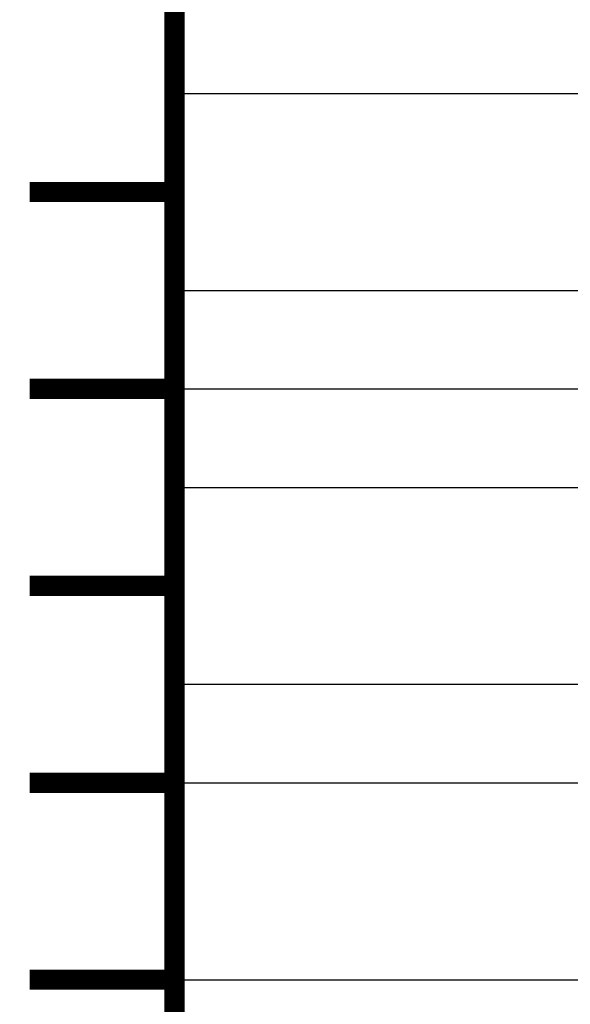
# Model space of a CAD drawing. Extents: x -2 to 113, y -136 to 16.
# Tile 382 of 541: x 59.29 to 62.09, y -40.76 to -35.76. Entities that reach past the tile are written whole.
import ezdxf

# ---------------------------------------------------------------- set-up
doc = ezdxf.new("R2010")
doc.units = 0
doc.header["$MEASUREMENT"] = 0
doc.linetypes.add('SOLID', pattern=[0])
doc.layers.get('0').update_dxf_attribs({"linetype": 'SOLID'})
for name, color, linetype in [('1', 7, 'SOLID'), ('10', 7, 'SOLID'), ('11', 7, 'SOLID'), ('12', 7, 'SOLID'), ('13', 7, 'SOLID'), ('14', 7, 'SOLID'), ('15', 7, 'SOLID'), ('16', 7, 'SOLID'), ('17', 7, 'SOLID'), ('18', 7, 'SOLID'), ('19', 7, 'SOLID'), ('2', 7, 'SOLID'), ('20', 7, 'SOLID'), ('21', 7, 'SOLID'), ('22', 7, 'SOLID'), ('23', 7, 'SOLID'), ('24', 7, 'SOLID'), ('25', 7, 'SOLID'), ('26', 7, 'SOLID'), ('27', 7, 'SOLID'), ('28', 7, 'SOLID'), ('29', 7, 'SOLID'), ('3', 7, 'SOLID'), ('30', 7, 'SOLID'), ('31', 7, 'SOLID'), ('32', 7, 'SOLID'), ('33', 7, 'SOLID'), ('34', 7, 'SOLID'), ('35', 7, 'SOLID'), ('36', 7, 'SOLID'), ('37', 7, 'SOLID'), ('38', 7, 'SOLID'), ('39', 7, 'SOLID'), ('4', 7, 'SOLID'), ('40', 7, 'SOLID'), ('41', 7, 'SOLID'), ('42', 7, 'SOLID'), ('43', 7, 'SOLID'), ('44', 7, 'SOLID'), ('45', 7, 'SOLID'), ('46', 7, 'SOLID'), ('47', 7, 'SOLID'), ('48', 7, 'SOLID'), ('49', 7, 'SOLID'), ('5', 7, 'SOLID'), ('50', 7, 'SOLID'), ('51', 7, 'SOLID'), ('52', 7, 'SOLID'), ('53', 7, 'SOLID'), ('54', 7, 'SOLID'), ('55', 7, 'SOLID'), ('56', 7, 'SOLID'), ('57', 7, 'SOLID'), ('58', 7, 'SOLID'), ('59', 7, 'SOLID'), ('6', 7, 'SOLID'), ('60', 7, 'SOLID'), ('61', 7, 'SOLID'), ('62', 7, 'SOLID'), ('63', 7, 'SOLID'), ('64', 7, 'SOLID'), ('65', 7, 'SOLID'), ('66', 7, 'SOLID'), ('67', 7, 'SOLID'), ('68', 7, 'SOLID'), ('7', 7, 'SOLID'), ('8', 7, 'SOLID'), ('9', 7, 'SOLID')]:
    doc.layers.add(name, color=color, linetype=linetype)

msp = doc.modelspace()

# ---------------------------------------------------------------- linework, layer by layer
at = {"color": 7, "linetype": 'SOLID', "const_width": 0.1029}
for points in [[(60.0766, -13.1385), (60.0766, -125.6385)], [(60.0766, -36.6385), (59.3413, -36.6385)], [(60.0766, -37.6385), (59.3413, -37.6385)], [(60.0766, -38.6385), (59.3413, -38.6385)], [(60.0766, -39.6385), (59.3413, -39.6385)], [(60.0766, -40.6385), (59.3413, -40.6385)]]:
    msp.add_lwpolyline(points, dxfattribs=at)
at = {"color": 7, "linetype": 'SOLID'}
for points in [[(60.0766, -37.1385), (82.1354, -37.1385)], [(60.0766, -40.6385), (82.1354, -40.6385)]]:
    msp.add_lwpolyline(points, dxfattribs=at)
at = {"layer": '1', "color": 7, "linetype": 'SOLID', "const_width": 0.1029}
for points in [[(60.0766, -13.1385), (60.0766, -125.6385)], [(60.0766, -36.6385), (59.3413, -36.6385)], [(60.0766, -37.6385), (59.3413, -37.6385)], [(60.0766, -38.6385), (59.3413, -38.6385)], [(60.0766, -39.6385), (59.3413, -39.6385)], [(60.0766, -40.6385), (59.3413, -40.6385)]]:
    msp.add_lwpolyline(points, dxfattribs=at)
at = {"layer": '1', "color": 7, "linetype": 'SOLID'}
for points in [[(60.0766, -37.1385), (82.1354, -37.1385)], [(60.0766, -40.6385), (82.1354, -40.6385)]]:
    msp.add_lwpolyline(points, dxfattribs=at)
at = {"layer": '10', "color": 7, "linetype": 'SOLID', "const_width": 0.1029}
for points in [[(60.0766, -13.1385), (60.0766, -125.6385)], [(60.0766, -36.6385), (59.3413, -36.6385)], [(60.0766, -37.6385), (59.3413, -37.6385)], [(60.0766, -38.6385), (59.3413, -38.6385)], [(60.0766, -39.6385), (59.3413, -39.6385)], [(60.0766, -40.6385), (59.3413, -40.6385)]]:
    msp.add_lwpolyline(points, dxfattribs=at)
at = {"layer": '10', "color": 7, "linetype": 'SOLID'}
for points in [[(60.0766, -37.1385), (82.1354, -37.1385)], [(60.0766, -40.6385), (82.1354, -40.6385)]]:
    msp.add_lwpolyline(points, dxfattribs=at)
at = {"layer": '11', "color": 7, "linetype": 'SOLID', "const_width": 0.1029}
for points in [[(60.0766, -13.1385), (60.0766, -125.6385)], [(60.0766, -36.6385), (59.3413, -36.6385)], [(60.0766, -37.6385), (59.3413, -37.6385)], [(60.0766, -38.6385), (59.3413, -38.6385)], [(60.0766, -39.6385), (59.3413, -39.6385)], [(60.0766, -40.6385), (59.3413, -40.6385)]]:
    msp.add_lwpolyline(points, dxfattribs=at)
at = {"layer": '11', "color": 7, "linetype": 'SOLID'}
for points in [[(60.0766, -37.1385), (82.1354, -37.1385)], [(60.0766, -40.6385), (82.1354, -40.6385)]]:
    msp.add_lwpolyline(points, dxfattribs=at)
at = {"layer": '12', "color": 7, "linetype": 'SOLID', "const_width": 0.1029}
for points in [[(60.0766, -13.1385), (60.0766, -125.6385)], [(60.0766, -36.6385), (59.3413, -36.6385)], [(60.0766, -37.6385), (59.3413, -37.6385)], [(60.0766, -38.6385), (59.3413, -38.6385)], [(60.0766, -39.6385), (59.3413, -39.6385)], [(60.0766, -40.6385), (59.3413, -40.6385)]]:
    msp.add_lwpolyline(points, dxfattribs=at)
at = {"layer": '12', "color": 7, "linetype": 'SOLID'}
for points in [[(60.0766, -37.1385), (82.1354, -37.1385)], [(60.0766, -39.1385), (82.1354, -39.1385)], [(60.0766, -40.6385), (82.1354, -40.6385)]]:
    msp.add_lwpolyline(points, dxfattribs=at)
at = {"layer": '13', "color": 7, "linetype": 'SOLID', "const_width": 0.1029}
for points in [[(60.0766, -13.1385), (60.0766, -125.6385)], [(60.0766, -36.6385), (59.3413, -36.6385)], [(60.0766, -37.6385), (59.3413, -37.6385)], [(60.0766, -38.6385), (59.3413, -38.6385)], [(60.0766, -39.6385), (59.3413, -39.6385)], [(60.0766, -40.6385), (59.3413, -40.6385)]]:
    msp.add_lwpolyline(points, dxfattribs=at)
at = {"layer": '13', "color": 7, "linetype": 'SOLID'}
for points in [[(60.0766, -39.1385), (82.1354, -39.1385)], [(60.0766, -40.6385), (82.1354, -40.6385)]]:
    msp.add_lwpolyline(points, dxfattribs=at)
at = {"layer": '14', "color": 7, "linetype": 'SOLID', "const_width": 0.1029}
for points in [[(60.0766, -13.1385), (60.0766, -125.6385)], [(60.0766, -36.6385), (59.3413, -36.6385)], [(60.0766, -37.6385), (59.3413, -37.6385)], [(60.0766, -38.6385), (59.3413, -38.6385)], [(60.0766, -39.6385), (59.3413, -39.6385)], [(60.0766, -40.6385), (59.3413, -40.6385)]]:
    msp.add_lwpolyline(points, dxfattribs=at)
at = {"layer": '14', "color": 7, "linetype": 'SOLID'}
for points in [[(60.0766, -39.1385), (82.1354, -39.1385)], [(60.0766, -40.6385), (82.1354, -40.6385)]]:
    msp.add_lwpolyline(points, dxfattribs=at)
at = {"layer": '15', "color": 7, "linetype": 'SOLID', "const_width": 0.1029}
for points in [[(60.0766, -13.1385), (60.0766, -125.6385)], [(60.0766, -36.6385), (59.3413, -36.6385)], [(60.0766, -37.6385), (59.3413, -37.6385)], [(60.0766, -38.6385), (59.3413, -38.6385)], [(60.0766, -39.6385), (59.3413, -39.6385)], [(60.0766, -40.6385), (59.3413, -40.6385)]]:
    msp.add_lwpolyline(points, dxfattribs=at)
at = {"layer": '15', "color": 7, "linetype": 'SOLID'}
for points in [[(60.0766, -39.1385), (82.1354, -39.1385)], [(60.0766, -40.6385), (82.1354, -40.6385)]]:
    msp.add_lwpolyline(points, dxfattribs=at)
at = {"layer": '16', "color": 7, "linetype": 'SOLID', "const_width": 0.1029}
for points in [[(60.0766, -13.1385), (60.0766, -125.6385)], [(60.0766, -36.6385), (59.3413, -36.6385)], [(60.0766, -37.6385), (59.3413, -37.6385)], [(60.0766, -38.6385), (59.3413, -38.6385)], [(60.0766, -39.6385), (59.3413, -39.6385)], [(60.0766, -40.6385), (59.3413, -40.6385)]]:
    msp.add_lwpolyline(points, dxfattribs=at)
at = {"layer": '16', "color": 7, "linetype": 'SOLID'}
for points in [[(60.0766, -37.6385), (82.1354, -37.6385)], [(60.0766, -37.6385), (82.1354, -37.6385)], [(60.0766, -39.6385), (82.1354, -39.6385)], [(60.0766, -39.6385), (82.1354, -39.6385)]]:
    msp.add_lwpolyline(points, dxfattribs=at)
at = {"layer": '17', "color": 7, "linetype": 'SOLID', "const_width": 0.1029}
for points in [[(60.0766, -13.1385), (60.0766, -125.6385)], [(60.0766, -36.6385), (59.3413, -36.6385)], [(60.0766, -37.6385), (59.3413, -37.6385)], [(60.0766, -38.6385), (59.3413, -38.6385)], [(60.0766, -39.6385), (59.3413, -39.6385)], [(60.0766, -40.6385), (59.3413, -40.6385)]]:
    msp.add_lwpolyline(points, dxfattribs=at)
at = {"layer": '17', "color": 7, "linetype": 'SOLID'}
for points in [[(60.0766, -36.1385), (82.1354, -36.1385)], [(60.0766, -39.1385), (82.1354, -39.1385)]]:
    msp.add_lwpolyline(points, dxfattribs=at)
at = {"layer": '18', "color": 7, "linetype": 'SOLID', "const_width": 0.1029}
for points in [[(60.0766, -13.1385), (60.0766, -125.6385)], [(60.0766, -36.6385), (59.3413, -36.6385)], [(60.0766, -37.6385), (59.3413, -37.6385)], [(60.0766, -38.6385), (59.3413, -38.6385)], [(60.0766, -39.6385), (59.3413, -39.6385)], [(60.0766, -40.6385), (59.3413, -40.6385)]]:
    msp.add_lwpolyline(points, dxfattribs=at)
at = {"layer": '18', "color": 7, "linetype": 'SOLID'}
for points in [[(60.0766, -37.1385), (82.1354, -37.1385)], [(60.0766, -40.6385), (82.1354, -40.6385)]]:
    msp.add_lwpolyline(points, dxfattribs=at)
at = {"layer": '19', "color": 7, "linetype": 'SOLID', "const_width": 0.1029}
for points in [[(60.0766, -13.1385), (60.0766, -125.6385)], [(60.0766, -36.6385), (59.3413, -36.6385)], [(60.0766, -37.6385), (59.3413, -37.6385)], [(60.0766, -38.6385), (59.3413, -38.6385)], [(60.0766, -39.6385), (59.3413, -39.6385)], [(60.0766, -40.6385), (59.3413, -40.6385)]]:
    msp.add_lwpolyline(points, dxfattribs=at)
at = {"layer": '19', "color": 7, "linetype": 'SOLID'}
for points in [[(60.0766, -37.1385), (82.1354, -37.1385)], [(60.0766, -40.6385), (82.1354, -40.6385)]]:
    msp.add_lwpolyline(points, dxfattribs=at)
at = {"layer": '2', "color": 7, "linetype": 'SOLID', "const_width": 0.1029}
for points in [[(60.0766, -13.1385), (60.0766, -125.6385)], [(60.0766, -36.6385), (59.3413, -36.6385)], [(60.0766, -37.6385), (59.3413, -37.6385)], [(60.0766, -38.6385), (59.3413, -38.6385)], [(60.0766, -39.6385), (59.3413, -39.6385)], [(60.0766, -40.6385), (59.3413, -40.6385)]]:
    msp.add_lwpolyline(points, dxfattribs=at)
at = {"layer": '2', "color": 7, "linetype": 'SOLID'}
for points in [[(60.0766, -39.1385), (82.1354, -39.1385)], [(60.0766, -40.6385), (82.1354, -40.6385)]]:
    msp.add_lwpolyline(points, dxfattribs=at)
at = {"layer": '20', "color": 7, "linetype": 'SOLID', "const_width": 0.1029}
for points in [[(60.0766, -13.1385), (60.0766, -125.6385)], [(60.0766, -36.6385), (59.3413, -36.6385)], [(60.0766, -37.6385), (59.3413, -37.6385)], [(60.0766, -38.6385), (59.3413, -38.6385)], [(60.0766, -39.6385), (59.3413, -39.6385)], [(60.0766, -40.6385), (59.3413, -40.6385)]]:
    msp.add_lwpolyline(points, dxfattribs=at)
at = {"layer": '20', "color": 7, "linetype": 'SOLID'}
for points in [[(60.0766, -39.1385), (82.1354, -39.1385)], [(60.0766, -40.6385), (82.1354, -40.6385)]]:
    msp.add_lwpolyline(points, dxfattribs=at)
at = {"layer": '21', "color": 7, "linetype": 'SOLID', "const_width": 0.1029}
for points in [[(60.0766, -13.1385), (60.0766, -125.6385)], [(60.0766, -36.6385), (59.3413, -36.6385)], [(60.0766, -37.6385), (59.3413, -37.6385)], [(60.0766, -38.6385), (59.3413, -38.6385)], [(60.0766, -39.6385), (59.3413, -39.6385)], [(60.0766, -40.6385), (59.3413, -40.6385)]]:
    msp.add_lwpolyline(points, dxfattribs=at)
at = {"layer": '21', "color": 7, "linetype": 'SOLID'}
for points in [[(60.0766, -39.1385), (82.1354, -39.1385)], [(60.0766, -40.6385), (82.1354, -40.6385)]]:
    msp.add_lwpolyline(points, dxfattribs=at)
at = {"layer": '22', "color": 7, "linetype": 'SOLID', "const_width": 0.1029}
for points in [[(60.0766, -13.1385), (60.0766, -125.6385)], [(60.0766, -36.6385), (59.3413, -36.6385)], [(60.0766, -37.6385), (59.3413, -37.6385)], [(60.0766, -38.6385), (59.3413, -38.6385)], [(60.0766, -39.6385), (59.3413, -39.6385)], [(60.0766, -40.6385), (59.3413, -40.6385)]]:
    msp.add_lwpolyline(points, dxfattribs=at)
at = {"layer": '22', "color": 7, "linetype": 'SOLID'}
for points in [[(60.0766, -37.1385), (82.1354, -37.1385)], [(60.0766, -40.6385), (82.1354, -40.6385)]]:
    msp.add_lwpolyline(points, dxfattribs=at)
at = {"layer": '23', "color": 7, "linetype": 'SOLID', "const_width": 0.1029}
for points in [[(60.0766, -13.1385), (60.0766, -125.6385)], [(60.0766, -36.6385), (59.3413, -36.6385)], [(60.0766, -37.6385), (59.3413, -37.6385)], [(60.0766, -38.6385), (59.3413, -38.6385)], [(60.0766, -39.6385), (59.3413, -39.6385)], [(60.0766, -40.6385), (59.3413, -40.6385)]]:
    msp.add_lwpolyline(points, dxfattribs=at)
at = {"layer": '23', "color": 7, "linetype": 'SOLID'}
for points in [[(60.0766, -37.1385), (82.1354, -37.1385)], [(60.0766, -40.6385), (82.1354, -40.6385)]]:
    msp.add_lwpolyline(points, dxfattribs=at)
at = {"layer": '24', "color": 7, "linetype": 'SOLID', "const_width": 0.1029}
for points in [[(60.0766, -13.1385), (60.0766, -125.6385)], [(60.0766, -36.6385), (59.3413, -36.6385)], [(60.0766, -37.6385), (59.3413, -37.6385)], [(60.0766, -38.6385), (59.3413, -38.6385)], [(60.0766, -39.6385), (59.3413, -39.6385)], [(60.0766, -40.6385), (59.3413, -40.6385)]]:
    msp.add_lwpolyline(points, dxfattribs=at)
at = {"layer": '24', "color": 7, "linetype": 'SOLID'}
for points in [[(60.0766, -37.1385), (82.1354, -37.1385)], [(60.0766, -40.6385), (82.1354, -40.6385)]]:
    msp.add_lwpolyline(points, dxfattribs=at)
at = {"layer": '25', "color": 7, "linetype": 'SOLID', "const_width": 0.1029}
for points in [[(60.0766, -13.1385), (60.0766, -125.6385)], [(60.0766, -36.6385), (59.3413, -36.6385)], [(60.0766, -37.6385), (59.3413, -37.6385)], [(60.0766, -38.6385), (59.3413, -38.6385)], [(60.0766, -39.6385), (59.3413, -39.6385)], [(60.0766, -40.6385), (59.3413, -40.6385)]]:
    msp.add_lwpolyline(points, dxfattribs=at)
at = {"layer": '25', "color": 7, "linetype": 'SOLID'}
for points in [[(60.0766, -37.1385), (82.1354, -37.1385)], [(60.0766, -40.6385), (82.1354, -40.6385)]]:
    msp.add_lwpolyline(points, dxfattribs=at)
at = {"layer": '26', "color": 7, "linetype": 'SOLID', "const_width": 0.1029}
for points in [[(60.0766, -13.1385), (60.0766, -125.6385)], [(60.0766, -36.6385), (59.3413, -36.6385)], [(60.0766, -37.6385), (59.3413, -37.6385)], [(60.0766, -38.6385), (59.3413, -38.6385)], [(60.0766, -39.6385), (59.3413, -39.6385)], [(60.0766, -40.6385), (59.3413, -40.6385)]]:
    msp.add_lwpolyline(points, dxfattribs=at)
at = {"layer": '26', "color": 7, "linetype": 'SOLID'}
for points in [[(60.0766, -39.1385), (82.1354, -39.1385)], [(60.0766, -40.6385), (82.1354, -40.6385)]]:
    msp.add_lwpolyline(points, dxfattribs=at)
at = {"layer": '27', "color": 7, "linetype": 'SOLID', "const_width": 0.1029}
for points in [[(60.0766, -13.1385), (60.0766, -125.6385)], [(60.0766, -36.6385), (59.3413, -36.6385)], [(60.0766, -37.6385), (59.3413, -37.6385)], [(60.0766, -38.6385), (59.3413, -38.6385)], [(60.0766, -39.6385), (59.3413, -39.6385)], [(60.0766, -40.6385), (59.3413, -40.6385)]]:
    msp.add_lwpolyline(points, dxfattribs=at)
at = {"layer": '27', "color": 7, "linetype": 'SOLID'}
for points in [[(60.0766, -37.1385), (82.1354, -37.1385)], [(60.0766, -38.1385), (82.1354, -38.1385)], [(60.0766, -39.6385), (82.1354, -39.6385)]]:
    msp.add_lwpolyline(points, dxfattribs=at)
at = {"layer": '28', "color": 7, "linetype": 'SOLID', "const_width": 0.1029}
for points in [[(60.0766, -13.1385), (60.0766, -125.6385)], [(60.0766, -36.6385), (59.3413, -36.6385)], [(60.0766, -37.6385), (59.3413, -37.6385)], [(60.0766, -38.6385), (59.3413, -38.6385)], [(60.0766, -39.6385), (59.3413, -39.6385)], [(60.0766, -40.6385), (59.3413, -40.6385)]]:
    msp.add_lwpolyline(points, dxfattribs=at)
at = {"layer": '28', "color": 7, "linetype": 'SOLID'}
for points in [[(60.0766, -38.1385), (82.1354, -38.1385)], [(60.0766, -39.6385), (82.1354, -39.6385)]]:
    msp.add_lwpolyline(points, dxfattribs=at)
at = {"layer": '29', "color": 7, "linetype": 'SOLID', "const_width": 0.1029}
for points in [[(60.0766, -13.1385), (60.0766, -125.6385)], [(60.0766, -36.6385), (59.3413, -36.6385)], [(60.0766, -37.6385), (59.3413, -37.6385)], [(60.0766, -38.6385), (59.3413, -38.6385)], [(60.0766, -39.6385), (59.3413, -39.6385)], [(60.0766, -40.6385), (59.3413, -40.6385)]]:
    msp.add_lwpolyline(points, dxfattribs=at)
at = {"layer": '29', "color": 7, "linetype": 'SOLID'}
for points in [[(60.0766, -39.1385), (82.1354, -39.1385)], [(60.0766, -40.6385), (82.1354, -40.6385)]]:
    msp.add_lwpolyline(points, dxfattribs=at)
at = {"layer": '3', "color": 7, "linetype": 'SOLID', "const_width": 0.1029}
for points in [[(60.0766, -13.1385), (60.0766, -125.6385)], [(60.0766, -36.6385), (59.3413, -36.6385)], [(60.0766, -37.6385), (59.3413, -37.6385)], [(60.0766, -38.6385), (59.3413, -38.6385)], [(60.0766, -39.6385), (59.3413, -39.6385)], [(60.0766, -40.6385), (59.3413, -40.6385)]]:
    msp.add_lwpolyline(points, dxfattribs=at)
at = {"layer": '3', "color": 7, "linetype": 'SOLID'}
for points in [[(60.0766, -39.1385), (82.1354, -39.1385)], [(60.0766, -40.6385), (82.1354, -40.6385)]]:
    msp.add_lwpolyline(points, dxfattribs=at)
at = {"layer": '30', "color": 7, "linetype": 'SOLID', "const_width": 0.1029}
for points in [[(60.0766, -13.1385), (60.0766, -125.6385)], [(60.0766, -36.6385), (59.3413, -36.6385)], [(60.0766, -37.6385), (59.3413, -37.6385)], [(60.0766, -38.6385), (59.3413, -38.6385)], [(60.0766, -39.6385), (59.3413, -39.6385)], [(60.0766, -40.6385), (59.3413, -40.6385)]]:
    msp.add_lwpolyline(points, dxfattribs=at)
at = {"layer": '30', "color": 7, "linetype": 'SOLID'}
for points in [[(60.0766, -37.1385), (82.1354, -37.1385)], [(60.0766, -40.6385), (82.1354, -40.6385)]]:
    msp.add_lwpolyline(points, dxfattribs=at)
at = {"layer": '31', "color": 7, "linetype": 'SOLID', "const_width": 0.1029}
for points in [[(60.0766, -13.1385), (60.0766, -125.6385)], [(60.0766, -36.6385), (59.3413, -36.6385)], [(60.0766, -37.6385), (59.3413, -37.6385)], [(60.0766, -38.6385), (59.3413, -38.6385)], [(60.0766, -39.6385), (59.3413, -39.6385)], [(60.0766, -40.6385), (59.3413, -40.6385)]]:
    msp.add_lwpolyline(points, dxfattribs=at)
at = {"layer": '31', "color": 7, "linetype": 'SOLID'}
for points in [[(60.0766, -37.1385), (82.1354, -37.1385)], [(60.0766, -40.6385), (82.1354, -40.6385)]]:
    msp.add_lwpolyline(points, dxfattribs=at)
at = {"layer": '32', "color": 7, "linetype": 'SOLID', "const_width": 0.1029}
for points in [[(60.0766, -13.1385), (60.0766, -125.6385)], [(60.0766, -36.6385), (59.3413, -36.6385)], [(60.0766, -37.6385), (59.3413, -37.6385)], [(60.0766, -38.6385), (59.3413, -38.6385)], [(60.0766, -39.6385), (59.3413, -39.6385)], [(60.0766, -40.6385), (59.3413, -40.6385)]]:
    msp.add_lwpolyline(points, dxfattribs=at)
at = {"layer": '33', "color": 7, "linetype": 'SOLID', "const_width": 0.1029}
for points in [[(60.0766, -13.1385), (60.0766, -125.6385)], [(60.0766, -36.6385), (59.3413, -36.6385)], [(60.0766, -37.6385), (59.3413, -37.6385)], [(60.0766, -38.6385), (59.3413, -38.6385)], [(60.0766, -39.6385), (59.3413, -39.6385)], [(60.0766, -40.6385), (59.3413, -40.6385)]]:
    msp.add_lwpolyline(points, dxfattribs=at)
at = {"layer": '34', "color": 7, "linetype": 'SOLID', "const_width": 0.1029}
for points in [[(60.0766, -13.1385), (60.0766, -125.6385)], [(60.0766, -36.6385), (59.3413, -36.6385)], [(60.0766, -37.6385), (59.3413, -37.6385)], [(60.0766, -38.6385), (59.3413, -38.6385)], [(60.0766, -39.6385), (59.3413, -39.6385)], [(60.0766, -40.6385), (59.3413, -40.6385)]]:
    msp.add_lwpolyline(points, dxfattribs=at)
at = {"layer": '35', "color": 7, "linetype": 'SOLID', "const_width": 0.1029}
for points in [[(60.0766, -13.1385), (60.0766, -125.6385)], [(60.0766, -36.6385), (59.3413, -36.6385)], [(60.0766, -37.6385), (59.3413, -37.6385)], [(60.0766, -38.6385), (59.3413, -38.6385)], [(60.0766, -39.6385), (59.3413, -39.6385)], [(60.0766, -40.6385), (59.3413, -40.6385)]]:
    msp.add_lwpolyline(points, dxfattribs=at)
at = {"layer": '36', "color": 7, "linetype": 'SOLID', "const_width": 0.1029}
for points in [[(60.0766, -13.1385), (60.0766, -125.6385)], [(60.0766, -36.6385), (59.3413, -36.6385)], [(60.0766, -37.6385), (59.3413, -37.6385)], [(60.0766, -38.6385), (59.3413, -38.6385)], [(60.0766, -39.6385), (59.3413, -39.6385)], [(60.0766, -40.6385), (59.3413, -40.6385)]]:
    msp.add_lwpolyline(points, dxfattribs=at)
at = {"layer": '37', "color": 7, "linetype": 'SOLID', "const_width": 0.1029}
for points in [[(60.0766, -13.1385), (60.0766, -125.6385)], [(60.0766, -36.6385), (59.3413, -36.6385)], [(60.0766, -37.6385), (59.3413, -37.6385)], [(60.0766, -38.6385), (59.3413, -38.6385)], [(60.0766, -39.6385), (59.3413, -39.6385)], [(60.0766, -40.6385), (59.3413, -40.6385)]]:
    msp.add_lwpolyline(points, dxfattribs=at)
at = {"layer": '38', "color": 7, "linetype": 'SOLID', "const_width": 0.1029}
for points in [[(60.0766, -13.1385), (60.0766, -125.6385)], [(60.0766, -36.6385), (59.3413, -36.6385)], [(60.0766, -37.6385), (59.3413, -37.6385)], [(60.0766, -38.6385), (59.3413, -38.6385)], [(60.0766, -39.6385), (59.3413, -39.6385)], [(60.0766, -40.6385), (59.3413, -40.6385)]]:
    msp.add_lwpolyline(points, dxfattribs=at)
at = {"layer": '39', "color": 7, "linetype": 'SOLID', "const_width": 0.1029}
for points in [[(60.0766, -13.1385), (60.0766, -125.6385)], [(60.0766, -36.6385), (59.3413, -36.6385)], [(60.0766, -37.6385), (59.3413, -37.6385)], [(60.0766, -38.6385), (59.3413, -38.6385)], [(60.0766, -39.6385), (59.3413, -39.6385)], [(60.0766, -40.6385), (59.3413, -40.6385)]]:
    msp.add_lwpolyline(points, dxfattribs=at)
at = {"layer": '39', "color": 7, "linetype": 'SOLID'}
for points in [[(60.0766, -37.1385), (82.1354, -37.1385)], [(60.0766, -40.6385), (82.1354, -40.6385)]]:
    msp.add_lwpolyline(points, dxfattribs=at)
at = {"layer": '4', "color": 7, "linetype": 'SOLID', "const_width": 0.1029}
for points in [[(60.0766, -13.1385), (60.0766, -125.6385)], [(60.0766, -36.6385), (59.3413, -36.6385)], [(60.0766, -37.6385), (59.3413, -37.6385)], [(60.0766, -38.6385), (59.3413, -38.6385)], [(60.0766, -39.6385), (59.3413, -39.6385)], [(60.0766, -40.6385), (59.3413, -40.6385)]]:
    msp.add_lwpolyline(points, dxfattribs=at)
at = {"layer": '4', "color": 7, "linetype": 'SOLID'}
for points in [[(60.0766, -37.1385), (82.1354, -37.1385)], [(60.0766, -39.1385), (82.1354, -39.1385)], [(60.0766, -40.6385), (82.1354, -40.6385)]]:
    msp.add_lwpolyline(points, dxfattribs=at)
at = {"layer": '40', "color": 7, "linetype": 'SOLID', "const_width": 0.1029}
for points in [[(60.0766, -13.1385), (60.0766, -125.6385)], [(60.0766, -36.6385), (59.3413, -36.6385)], [(60.0766, -37.6385), (59.3413, -37.6385)], [(60.0766, -38.6385), (59.3413, -38.6385)], [(60.0766, -39.6385), (59.3413, -39.6385)], [(60.0766, -40.6385), (59.3413, -40.6385)]]:
    msp.add_lwpolyline(points, dxfattribs=at)
at = {"layer": '40', "color": 7, "linetype": 'SOLID'}
for points in [[(60.0766, -37.1385), (82.1354, -37.1385)], [(60.0766, -40.6385), (82.1354, -40.6385)]]:
    msp.add_lwpolyline(points, dxfattribs=at)
at = {"layer": '41', "color": 7, "linetype": 'SOLID', "const_width": 0.1029}
for points in [[(60.0766, -13.1385), (60.0766, -125.6385)], [(60.0766, -36.6385), (59.3413, -36.6385)], [(60.0766, -37.6385), (59.3413, -37.6385)], [(60.0766, -38.6385), (59.3413, -38.6385)], [(60.0766, -39.6385), (59.3413, -39.6385)], [(60.0766, -40.6385), (59.3413, -40.6385)]]:
    msp.add_lwpolyline(points, dxfattribs=at)
at = {"layer": '41', "color": 7, "linetype": 'SOLID'}
for points in [[(60.0766, -37.1385), (82.1354, -37.1385)], [(60.0766, -40.6385), (82.1354, -40.6385)]]:
    msp.add_lwpolyline(points, dxfattribs=at)
at = {"layer": '42', "color": 7, "linetype": 'SOLID', "const_width": 0.1029}
for points in [[(60.0766, -13.1385), (60.0766, -125.6385)], [(60.0766, -36.6385), (59.3413, -36.6385)], [(60.0766, -37.6385), (59.3413, -37.6385)], [(60.0766, -38.6385), (59.3413, -38.6385)], [(60.0766, -39.6385), (59.3413, -39.6385)], [(60.0766, -40.6385), (59.3413, -40.6385)]]:
    msp.add_lwpolyline(points, dxfattribs=at)
at = {"layer": '42', "color": 7, "linetype": 'SOLID'}
for points in [[(60.0766, -37.1385), (82.1354, -37.1385)], [(60.0766, -40.6385), (82.1354, -40.6385)]]:
    msp.add_lwpolyline(points, dxfattribs=at)
at = {"layer": '43', "color": 7, "linetype": 'SOLID', "const_width": 0.1029}
for points in [[(60.0766, -13.1385), (60.0766, -125.6385)], [(60.0766, -36.6385), (59.3413, -36.6385)], [(60.0766, -37.6385), (59.3413, -37.6385)], [(60.0766, -38.6385), (59.3413, -38.6385)], [(60.0766, -39.6385), (59.3413, -39.6385)], [(60.0766, -40.6385), (59.3413, -40.6385)]]:
    msp.add_lwpolyline(points, dxfattribs=at)
at = {"layer": '43', "color": 7, "linetype": 'SOLID'}
for points in [[(60.0766, -37.1385), (82.1354, -37.1385)], [(60.0766, -40.6385), (82.1354, -40.6385)]]:
    msp.add_lwpolyline(points, dxfattribs=at)
at = {"layer": '44', "color": 7, "linetype": 'SOLID', "const_width": 0.1029}
for points in [[(60.0766, -13.1385), (60.0766, -125.6385)], [(60.0766, -36.6385), (59.3413, -36.6385)], [(60.0766, -37.6385), (59.3413, -37.6385)], [(60.0766, -38.6385), (59.3413, -38.6385)], [(60.0766, -39.6385), (59.3413, -39.6385)], [(60.0766, -40.6385), (59.3413, -40.6385)]]:
    msp.add_lwpolyline(points, dxfattribs=at)
at = {"layer": '44', "color": 7, "linetype": 'SOLID'}
for points in [[(60.0766, -37.1385), (82.1354, -37.1385)], [(60.0766, -40.6385), (82.1354, -40.6385)]]:
    msp.add_lwpolyline(points, dxfattribs=at)
at = {"layer": '45', "color": 7, "linetype": 'SOLID', "const_width": 0.1029}
for points in [[(60.0766, -13.1385), (60.0766, -125.6385)], [(60.0766, -36.6385), (59.3413, -36.6385)], [(60.0766, -37.6385), (59.3413, -37.6385)], [(60.0766, -38.6385), (59.3413, -38.6385)], [(60.0766, -39.6385), (59.3413, -39.6385)], [(60.0766, -40.6385), (59.3413, -40.6385)]]:
    msp.add_lwpolyline(points, dxfattribs=at)
at = {"layer": '45', "color": 7, "linetype": 'SOLID'}
for points in [[(60.0766, -39.1385), (82.1354, -39.1385)], [(60.0766, -40.6385), (82.1354, -40.6385)]]:
    msp.add_lwpolyline(points, dxfattribs=at)
at = {"layer": '46', "color": 7, "linetype": 'SOLID', "const_width": 0.1029}
for points in [[(60.0766, -13.1385), (60.0766, -125.6385)], [(60.0766, -36.6385), (59.3413, -36.6385)], [(60.0766, -37.6385), (59.3413, -37.6385)], [(60.0766, -38.6385), (59.3413, -38.6385)], [(60.0766, -39.6385), (59.3413, -39.6385)], [(60.0766, -40.6385), (59.3413, -40.6385)]]:
    msp.add_lwpolyline(points, dxfattribs=at)
at = {"layer": '46', "color": 7, "linetype": 'SOLID'}
for points in [[(60.0766, -39.1385), (82.1354, -39.1385)], [(60.0766, -40.6385), (82.1354, -40.6385)]]:
    msp.add_lwpolyline(points, dxfattribs=at)
at = {"layer": '47', "color": 7, "linetype": 'SOLID', "const_width": 0.1029}
for points in [[(60.0766, -13.1385), (60.0766, -125.6385)], [(60.0766, -36.6385), (59.3413, -36.6385)], [(60.0766, -37.6385), (59.3413, -37.6385)], [(60.0766, -38.6385), (59.3413, -38.6385)], [(60.0766, -39.6385), (59.3413, -39.6385)], [(60.0766, -40.6385), (59.3413, -40.6385)]]:
    msp.add_lwpolyline(points, dxfattribs=at)
at = {"layer": '47', "color": 7, "linetype": 'SOLID'}
for points in [[(60.0766, -37.1385), (82.1354, -37.1385)], [(60.0766, -40.6385), (82.1354, -40.6385)]]:
    msp.add_lwpolyline(points, dxfattribs=at)
at = {"layer": '48', "color": 7, "linetype": 'SOLID', "const_width": 0.1029}
for points in [[(60.0766, -13.1385), (60.0766, -125.6385)], [(60.0766, -36.6385), (59.3413, -36.6385)], [(60.0766, -37.6385), (59.3413, -37.6385)], [(60.0766, -38.6385), (59.3413, -38.6385)], [(60.0766, -39.6385), (59.3413, -39.6385)], [(60.0766, -40.6385), (59.3413, -40.6385)]]:
    msp.add_lwpolyline(points, dxfattribs=at)
at = {"layer": '48', "color": 7, "linetype": 'SOLID'}
for points in [[(60.0766, -37.1385), (82.1354, -37.1385)], [(60.0766, -40.6385), (82.1354, -40.6385)]]:
    msp.add_lwpolyline(points, dxfattribs=at)
at = {"layer": '49', "color": 7, "linetype": 'SOLID', "const_width": 0.1029}
for points in [[(60.0766, -13.1385), (60.0766, -125.6385)], [(60.0766, -36.6385), (59.3413, -36.6385)], [(60.0766, -37.6385), (59.3413, -37.6385)], [(60.0766, -38.6385), (59.3413, -38.6385)], [(60.0766, -39.6385), (59.3413, -39.6385)], [(60.0766, -40.6385), (59.3413, -40.6385)]]:
    msp.add_lwpolyline(points, dxfattribs=at)
at = {"layer": '49', "color": 7, "linetype": 'SOLID'}
for points in [[(60.0766, -37.1385), (82.1354, -37.1385)], [(60.0766, -40.6385), (82.1354, -40.6385)]]:
    msp.add_lwpolyline(points, dxfattribs=at)
at = {"layer": '5', "color": 7, "linetype": 'SOLID', "const_width": 0.1029}
for points in [[(60.0766, -13.1385), (60.0766, -125.6385)], [(60.0766, -36.6385), (59.3413, -36.6385)], [(60.0766, -37.6385), (59.3413, -37.6385)], [(60.0766, -38.6385), (59.3413, -38.6385)], [(60.0766, -39.6385), (59.3413, -39.6385)], [(60.0766, -40.6385), (59.3413, -40.6385)]]:
    msp.add_lwpolyline(points, dxfattribs=at)
at = {"layer": '5', "color": 7, "linetype": 'SOLID'}
for points in [[(60.0766, -39.1385), (82.1354, -39.1385)], [(60.0766, -40.6385), (82.1354, -40.6385)]]:
    msp.add_lwpolyline(points, dxfattribs=at)
at = {"layer": '50', "color": 7, "linetype": 'SOLID', "const_width": 0.1029}
for points in [[(60.0766, -13.1385), (60.0766, -125.6385)], [(60.0766, -36.6385), (59.3413, -36.6385)], [(60.0766, -37.6385), (59.3413, -37.6385)], [(60.0766, -38.6385), (59.3413, -38.6385)], [(60.0766, -39.6385), (59.3413, -39.6385)], [(60.0766, -40.6385), (59.3413, -40.6385)]]:
    msp.add_lwpolyline(points, dxfattribs=at)
at = {"layer": '50', "color": 7, "linetype": 'SOLID'}
for points in [[(60.0766, -37.1385), (82.1354, -37.1385)], [(60.0766, -39.1385), (82.1354, -39.1385)], [(60.0766, -40.6385), (82.1354, -40.6385)]]:
    msp.add_lwpolyline(points, dxfattribs=at)
at = {"layer": '51', "color": 7, "linetype": 'SOLID', "const_width": 0.1029}
for points in [[(60.0766, -13.1385), (60.0766, -125.6385)], [(60.0766, -36.6385), (59.3413, -36.6385)], [(60.0766, -37.6385), (59.3413, -37.6385)], [(60.0766, -38.6385), (59.3413, -38.6385)], [(60.0766, -39.6385), (59.3413, -39.6385)], [(60.0766, -40.6385), (59.3413, -40.6385)]]:
    msp.add_lwpolyline(points, dxfattribs=at)
at = {"layer": '51', "color": 7, "linetype": 'SOLID'}
for points in [[(60.0766, -39.1385), (82.1354, -39.1385)], [(60.0766, -40.6385), (82.1354, -40.6385)]]:
    msp.add_lwpolyline(points, dxfattribs=at)
at = {"layer": '52', "color": 7, "linetype": 'SOLID', "const_width": 0.1029}
for points in [[(60.0766, -13.1385), (60.0766, -125.6385)], [(60.0766, -36.6385), (59.3413, -36.6385)], [(60.0766, -37.6385), (59.3413, -37.6385)], [(60.0766, -38.6385), (59.3413, -38.6385)], [(60.0766, -39.6385), (59.3413, -39.6385)], [(60.0766, -40.6385), (59.3413, -40.6385)]]:
    msp.add_lwpolyline(points, dxfattribs=at)
at = {"layer": '52', "color": 7, "linetype": 'SOLID'}
for points in [[(60.0766, -37.1385), (82.1354, -37.1385)], [(60.0766, -40.6385), (82.1354, -40.6385)]]:
    msp.add_lwpolyline(points, dxfattribs=at)
at = {"layer": '53', "color": 7, "linetype": 'SOLID', "const_width": 0.1029}
for points in [[(60.0766, -13.1385), (60.0766, -125.6385)], [(60.0766, -36.6385), (59.3413, -36.6385)], [(60.0766, -37.6385), (59.3413, -37.6385)], [(60.0766, -38.6385), (59.3413, -38.6385)], [(60.0766, -39.6385), (59.3413, -39.6385)], [(60.0766, -40.6385), (59.3413, -40.6385)]]:
    msp.add_lwpolyline(points, dxfattribs=at)
at = {"layer": '53', "color": 7, "linetype": 'SOLID'}
for points in [[(60.0766, -37.1385), (82.1354, -37.1385)], [(60.0766, -40.6385), (82.1354, -40.6385)]]:
    msp.add_lwpolyline(points, dxfattribs=at)
at = {"layer": '54', "color": 7, "linetype": 'SOLID', "const_width": 0.1029}
for points in [[(60.0766, -13.1385), (60.0766, -125.6385)], [(60.0766, -36.6385), (59.3413, -36.6385)], [(60.0766, -37.6385), (59.3413, -37.6385)], [(60.0766, -38.6385), (59.3413, -38.6385)], [(60.0766, -39.6385), (59.3413, -39.6385)], [(60.0766, -40.6385), (59.3413, -40.6385)]]:
    msp.add_lwpolyline(points, dxfattribs=at)
at = {"layer": '54', "color": 7, "linetype": 'SOLID'}
for points in [[(60.0766, -37.1385), (82.1354, -37.1385)], [(60.0766, -39.1385), (82.1354, -39.1385)], [(60.0766, -40.6385), (82.1354, -40.6385)]]:
    msp.add_lwpolyline(points, dxfattribs=at)
at = {"layer": '55', "color": 7, "linetype": 'SOLID', "const_width": 0.1029}
for points in [[(60.0766, -13.1385), (60.0766, -125.6385)], [(60.0766, -36.6385), (59.3413, -36.6385)], [(60.0766, -37.6385), (59.3413, -37.6385)], [(60.0766, -38.6385), (59.3413, -38.6385)], [(60.0766, -39.6385), (59.3413, -39.6385)], [(60.0766, -40.6385), (59.3413, -40.6385)]]:
    msp.add_lwpolyline(points, dxfattribs=at)
at = {"layer": '55', "color": 7, "linetype": 'SOLID'}
for points in [[(60.0766, -39.1385), (82.1354, -39.1385)], [(60.0766, -40.6385), (82.1354, -40.6385)]]:
    msp.add_lwpolyline(points, dxfattribs=at)
at = {"layer": '56', "color": 7, "linetype": 'SOLID', "const_width": 0.1029}
for points in [[(60.0766, -13.1385), (60.0766, -125.6385)], [(60.0766, -36.6385), (59.3413, -36.6385)], [(60.0766, -37.6385), (59.3413, -37.6385)], [(60.0766, -38.6385), (59.3413, -38.6385)], [(60.0766, -39.6385), (59.3413, -39.6385)], [(60.0766, -40.6385), (59.3413, -40.6385)]]:
    msp.add_lwpolyline(points, dxfattribs=at)
at = {"layer": '56', "color": 7, "linetype": 'SOLID'}
for points in [[(60.0766, -37.1385), (82.1354, -37.1385)], [(60.0766, -40.6385), (82.1354, -40.6385)]]:
    msp.add_lwpolyline(points, dxfattribs=at)
at = {"layer": '57', "color": 7, "linetype": 'SOLID', "const_width": 0.1029}
for points in [[(60.0766, -13.1385), (60.0766, -125.6385)], [(60.0766, -36.6385), (59.3413, -36.6385)], [(60.0766, -37.6385), (59.3413, -37.6385)], [(60.0766, -38.6385), (59.3413, -38.6385)], [(60.0766, -39.6385), (59.3413, -39.6385)], [(60.0766, -40.6385), (59.3413, -40.6385)]]:
    msp.add_lwpolyline(points, dxfattribs=at)
at = {"layer": '57', "color": 7, "linetype": 'SOLID'}
for points in [[(60.0766, -37.1385), (82.1354, -37.1385)], [(60.0766, -40.6385), (82.1354, -40.6385)]]:
    msp.add_lwpolyline(points, dxfattribs=at)
at = {"layer": '58', "color": 7, "linetype": 'SOLID', "const_width": 0.1029}
for points in [[(60.0766, -13.1385), (60.0766, -125.6385)], [(60.0766, -36.6385), (59.3413, -36.6385)], [(60.0766, -37.6385), (59.3413, -37.6385)], [(60.0766, -38.6385), (59.3413, -38.6385)], [(60.0766, -39.6385), (59.3413, -39.6385)], [(60.0766, -40.6385), (59.3413, -40.6385)]]:
    msp.add_lwpolyline(points, dxfattribs=at)
at = {"layer": '58', "color": 7, "linetype": 'SOLID'}
for points in [[(60.0766, -37.1385), (82.1354, -37.1385)], [(60.0766, -40.6385), (82.1354, -40.6385)]]:
    msp.add_lwpolyline(points, dxfattribs=at)
at = {"layer": '59', "color": 7, "linetype": 'SOLID', "const_width": 0.1029}
for points in [[(60.0766, -13.1385), (60.0766, -125.6385)], [(60.0766, -36.6385), (59.3413, -36.6385)], [(60.0766, -37.6385), (59.3413, -37.6385)], [(60.0766, -38.6385), (59.3413, -38.6385)], [(60.0766, -39.6385), (59.3413, -39.6385)], [(60.0766, -40.6385), (59.3413, -40.6385)]]:
    msp.add_lwpolyline(points, dxfattribs=at)
at = {"layer": '59', "color": 7, "linetype": 'SOLID'}
for points in [[(60.0766, -37.1385), (82.1354, -37.1385)], [(60.0766, -40.6385), (82.1354, -40.6385)]]:
    msp.add_lwpolyline(points, dxfattribs=at)
at = {"layer": '6', "color": 7, "linetype": 'SOLID', "const_width": 0.1029}
for points in [[(60.0766, -13.1385), (60.0766, -125.6385)], [(60.0766, -36.6385), (59.3413, -36.6385)], [(60.0766, -37.6385), (59.3413, -37.6385)], [(60.0766, -38.6385), (59.3413, -38.6385)], [(60.0766, -39.6385), (59.3413, -39.6385)], [(60.0766, -40.6385), (59.3413, -40.6385)]]:
    msp.add_lwpolyline(points, dxfattribs=at)
at = {"layer": '6', "color": 7, "linetype": 'SOLID'}
for points in [[(60.0766, -37.1385), (82.1354, -37.1385)], [(60.0766, -40.6385), (82.1354, -40.6385)]]:
    msp.add_lwpolyline(points, dxfattribs=at)
at = {"layer": '60', "color": 7, "linetype": 'SOLID', "const_width": 0.1029}
for points in [[(60.0766, -13.1385), (60.0766, -125.6385)], [(60.0766, -36.6385), (59.3413, -36.6385)], [(60.0766, -37.6385), (59.3413, -37.6385)], [(60.0766, -38.6385), (59.3413, -38.6385)], [(60.0766, -39.6385), (59.3413, -39.6385)], [(60.0766, -40.6385), (59.3413, -40.6385)]]:
    msp.add_lwpolyline(points, dxfattribs=at)
at = {"layer": '60', "color": 7, "linetype": 'SOLID'}
for points in [[(60.0766, -37.1385), (82.1354, -37.1385)], [(60.0766, -40.6385), (82.1354, -40.6385)]]:
    msp.add_lwpolyline(points, dxfattribs=at)
at = {"layer": '61', "color": 7, "linetype": 'SOLID', "const_width": 0.1029}
for points in [[(60.0766, -13.1385), (60.0766, -125.6385)], [(60.0766, -36.6385), (59.3413, -36.6385)], [(60.0766, -37.6385), (59.3413, -37.6385)], [(60.0766, -38.6385), (59.3413, -38.6385)], [(60.0766, -39.6385), (59.3413, -39.6385)], [(60.0766, -40.6385), (59.3413, -40.6385)]]:
    msp.add_lwpolyline(points, dxfattribs=at)
at = {"layer": '61', "color": 7, "linetype": 'SOLID'}
for points in [[(60.0766, -37.1385), (82.1354, -37.1385)], [(60.0766, -40.6385), (82.1354, -40.6385)]]:
    msp.add_lwpolyline(points, dxfattribs=at)
at = {"layer": '62', "color": 7, "linetype": 'SOLID', "const_width": 0.1029}
for points in [[(60.0766, -13.1385), (60.0766, -125.6385)], [(60.0766, -36.6385), (59.3413, -36.6385)], [(60.0766, -37.6385), (59.3413, -37.6385)], [(60.0766, -38.6385), (59.3413, -38.6385)], [(60.0766, -39.6385), (59.3413, -39.6385)], [(60.0766, -40.6385), (59.3413, -40.6385)]]:
    msp.add_lwpolyline(points, dxfattribs=at)
at = {"layer": '62', "color": 7, "linetype": 'SOLID'}
for points in [[(60.0766, -37.1385), (82.1354, -37.1385)], [(60.0766, -40.6385), (82.1354, -40.6385)]]:
    msp.add_lwpolyline(points, dxfattribs=at)
at = {"layer": '63', "color": 7, "linetype": 'SOLID', "const_width": 0.1029}
for points in [[(60.0766, -13.1385), (60.0766, -125.6385)], [(60.0766, -36.6385), (59.3413, -36.6385)], [(60.0766, -37.6385), (59.3413, -37.6385)], [(60.0766, -38.6385), (59.3413, -38.6385)], [(60.0766, -39.6385), (59.3413, -39.6385)], [(60.0766, -40.6385), (59.3413, -40.6385)]]:
    msp.add_lwpolyline(points, dxfattribs=at)
at = {"layer": '63', "color": 7, "linetype": 'SOLID'}
for points in [[(60.0766, -37.1385), (82.1354, -37.1385)], [(60.0766, -40.6385), (82.1354, -40.6385)]]:
    msp.add_lwpolyline(points, dxfattribs=at)
at = {"layer": '64', "color": 7, "linetype": 'SOLID', "const_width": 0.1029}
for points in [[(60.0766, -13.1385), (60.0766, -125.6385)], [(60.0766, -36.6385), (59.3413, -36.6385)], [(60.0766, -37.6385), (59.3413, -37.6385)], [(60.0766, -38.6385), (59.3413, -38.6385)], [(60.0766, -39.6385), (59.3413, -39.6385)], [(60.0766, -40.6385), (59.3413, -40.6385)]]:
    msp.add_lwpolyline(points, dxfattribs=at)
at = {"layer": '64', "color": 7, "linetype": 'SOLID'}
for points in [[(60.0766, -37.1385), (82.1354, -37.1385)], [(60.0766, -40.6385), (82.1354, -40.6385)]]:
    msp.add_lwpolyline(points, dxfattribs=at)
at = {"layer": '65', "color": 7, "linetype": 'SOLID', "const_width": 0.1029}
for points in [[(60.0766, -13.1385), (60.0766, -125.6385)], [(60.0766, -36.6385), (59.3413, -36.6385)], [(60.0766, -37.6385), (59.3413, -37.6385)], [(60.0766, -38.6385), (59.3413, -38.6385)], [(60.0766, -39.6385), (59.3413, -39.6385)], [(60.0766, -40.6385), (59.3413, -40.6385)]]:
    msp.add_lwpolyline(points, dxfattribs=at)
at = {"layer": '65', "color": 7, "linetype": 'SOLID'}
for points in [[(60.0766, -39.1385), (82.1354, -39.1385)], [(60.0766, -40.6385), (82.1354, -40.6385)]]:
    msp.add_lwpolyline(points, dxfattribs=at)
at = {"layer": '66', "color": 7, "linetype": 'SOLID', "const_width": 0.1029}
for points in [[(60.0766, -13.1385), (60.0766, -125.6385)], [(60.0766, -36.6385), (59.3413, -36.6385)], [(60.0766, -37.6385), (59.3413, -37.6385)], [(60.0766, -38.6385), (59.3413, -38.6385)], [(60.0766, -39.6385), (59.3413, -39.6385)], [(60.0766, -40.6385), (59.3413, -40.6385)]]:
    msp.add_lwpolyline(points, dxfattribs=at)
at = {"layer": '66', "color": 7, "linetype": 'SOLID'}
for points in [[(60.0766, -39.1385), (82.1354, -39.1385)], [(60.0766, -40.6385), (82.1354, -40.6385)]]:
    msp.add_lwpolyline(points, dxfattribs=at)
at = {"layer": '67', "color": 7, "linetype": 'SOLID', "const_width": 0.1029}
for points in [[(60.0766, -13.1385), (60.0766, -125.6385)], [(60.0766, -36.6385), (59.3413, -36.6385)], [(60.0766, -37.6385), (59.3413, -37.6385)], [(60.0766, -38.6385), (59.3413, -38.6385)], [(60.0766, -39.6385), (59.3413, -39.6385)], [(60.0766, -40.6385), (59.3413, -40.6385)]]:
    msp.add_lwpolyline(points, dxfattribs=at)
at = {"layer": '67', "color": 7, "linetype": 'SOLID'}
for points in [[(60.0766, -37.1385), (82.1354, -37.1385)], [(60.0766, -39.1385), (82.1354, -39.1385)], [(60.0766, -40.6385), (82.1354, -40.6385)]]:
    msp.add_lwpolyline(points, dxfattribs=at)
at = {"layer": '68', "color": 7, "linetype": 'SOLID', "const_width": 0.1029}
for points in [[(60.0766, -13.1385), (60.0766, -125.6385)], [(60.0766, -36.6385), (59.3413, -36.6385)], [(60.0766, -37.6385), (59.3413, -37.6385)], [(60.0766, -38.6385), (59.3413, -38.6385)], [(60.0766, -39.6385), (59.3413, -39.6385)], [(60.0766, -40.6385), (59.3413, -40.6385)]]:
    msp.add_lwpolyline(points, dxfattribs=at)
at = {"layer": '68', "color": 7, "linetype": 'SOLID'}
for points in [[(60.0766, -39.1385), (82.1354, -39.1385)], [(60.0766, -40.6385), (82.1354, -40.6385)]]:
    msp.add_lwpolyline(points, dxfattribs=at)
at = {"layer": '7', "color": 7, "linetype": 'SOLID', "const_width": 0.1029}
for points in [[(60.0766, -13.1385), (60.0766, -125.6385)], [(60.0766, -36.6385), (59.3413, -36.6385)], [(60.0766, -37.6385), (59.3413, -37.6385)], [(60.0766, -38.6385), (59.3413, -38.6385)], [(60.0766, -39.6385), (59.3413, -39.6385)], [(60.0766, -40.6385), (59.3413, -40.6385)]]:
    msp.add_lwpolyline(points, dxfattribs=at)
at = {"layer": '7', "color": 7, "linetype": 'SOLID'}
for points in [[(60.0766, -37.1385), (82.1354, -37.1385)], [(60.0766, -40.6385), (82.1354, -40.6385)]]:
    msp.add_lwpolyline(points, dxfattribs=at)
at = {"layer": '8', "color": 7, "linetype": 'SOLID', "const_width": 0.1029}
for points in [[(60.0766, -13.1385), (60.0766, -125.6385)], [(60.0766, -36.6385), (59.3413, -36.6385)], [(60.0766, -37.6385), (59.3413, -37.6385)], [(60.0766, -38.6385), (59.3413, -38.6385)], [(60.0766, -39.6385), (59.3413, -39.6385)], [(60.0766, -40.6385), (59.3413, -40.6385)]]:
    msp.add_lwpolyline(points, dxfattribs=at)
at = {"layer": '8', "color": 7, "linetype": 'SOLID'}
for points in [[(60.0766, -39.1385), (82.1354, -39.1385)], [(60.0766, -40.6385), (82.1354, -40.6385)]]:
    msp.add_lwpolyline(points, dxfattribs=at)
at = {"layer": '9', "color": 7, "linetype": 'SOLID', "const_width": 0.1029}
for points in [[(60.0766, -13.1385), (60.0766, -125.6385)], [(60.0766, -36.6385), (59.3413, -36.6385)], [(60.0766, -37.6385), (59.3413, -37.6385)], [(60.0766, -38.6385), (59.3413, -38.6385)], [(60.0766, -39.6385), (59.3413, -39.6385)], [(60.0766, -40.6385), (59.3413, -40.6385)]]:
    msp.add_lwpolyline(points, dxfattribs=at)
at = {"layer": '9', "color": 7, "linetype": 'SOLID'}
for points in [[(60.0766, -39.1385), (82.1354, -39.1385)], [(60.0766, -40.6385), (82.1354, -40.6385)]]:
    msp.add_lwpolyline(points, dxfattribs=at)

doc.saveas('drawing.dxf')
